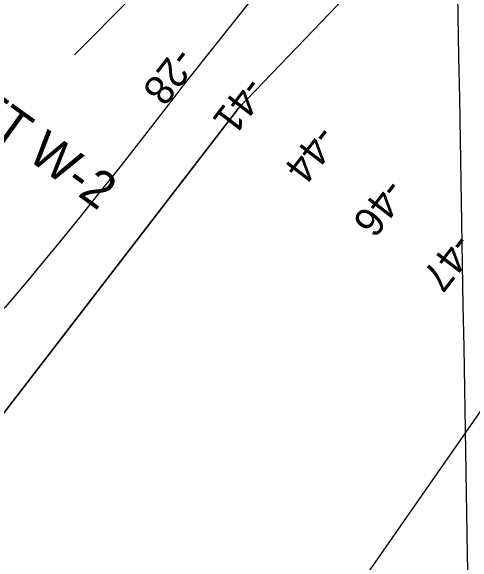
# Model space of a CAD drawing. Extents: x 3905714 to 3926767, y 183354 to 205755.
# Drawn here: x 3919509 to 3920036, y 197826 to 198456 of the extents above; entities that cross this region are included whole.
import ezdxf

# ---------------------------------------------------------------- set-up
doc = ezdxf.new("R2010")
doc.units = 0
for name, color, linetype in [('V-GRID-MAJR', 7, 'Continuous'), ('V-LEVE-TOET', 7, 'Continuous'), ('V-RIVR-JETY', 7, 'Continuous'), ('V-RIVR-RANG', 7, 'Continuous'), ('V-TOPO-DPTH', 7, 'Continuous'), ('V-TOPO-MAJR', 7, 'Continuous'), ('V-TOPO-MINR', 7, 'Continuous')]:
    doc.layers.add(name, color=color, linetype=linetype)

msp = doc.modelspace()

# ---------------------------------------------------------------- linework, layer by layer
at = {"layer": 'V-GRID-MAJR'}
msp.add_spline([(3920162.98, 190214.61), (3920105.98, 193480.1), (3920000.19, 199540.18), (3919966.26, 201484.22)], degree=3, dxfattribs=at)
at = {"layer": 'V-LEVE-TOET'}
msp.add_line((3919581.15, 198406.03), (3919668.84, 198494.58), dxfattribs=at)
at = {"layer": 'V-TOPO-DPTH'}
for points in [[(3920364.01, 199120.37), (3919905.55, 198619.39), (3919888.43, 198600.5), (3919871.98, 198580.97), (3919704.46, 198370.51), (3919703.34, 198369.07), (3919701.73, 198366.88), (3919700.65, 198365.42), (3919700.09, 198364.7), (3919666.35, 198321.06), (3919648.85, 198298.57), (3919631.26, 198276.16), (3919613.53, 198253.86), (3919595.7, 198231.63), (3919588.77, 198223.04), (3919567.31, 198196.65), (3919545.75, 198170.35), (3919524, 198144.2), (3919502.14, 198118.14), (3919038.46, 197607.31)], [(3919155.31, 197550.29), (3919768.56, 198345.67), (3920351.33, 198951.87)], [(3919155.31, 197550.29), (3919768.56, 198345.67), (3920351.33, 198951.87)]]:
    msp.add_lwpolyline(points, dxfattribs=at)
at = {"layer": 'V-TOPO-MAJR'}
msp.add_lwpolyline([(3920062.63, 198025.6), (3919564.98, 197311.84)], dxfattribs=at)
at = {"layer": 'V-TOPO-MINR'}
for points in [[(3920364.01, 199120.37), (3919905.55, 198619.39), (3919888.43, 198600.5), (3919871.98, 198580.97), (3919704.46, 198370.51), (3919703.34, 198369.07), (3919701.73, 198366.88), (3919700.65, 198365.42), (3919700.09, 198364.7), (3919666.35, 198321.06), (3919648.85, 198298.57), (3919631.26, 198276.16), (3919613.53, 198253.86), (3919595.7, 198231.63), (3919588.77, 198223.04), (3919567.31, 198196.65), (3919545.75, 198170.35), (3919524, 198144.2), (3919502.14, 198118.14), (3919038.46, 197607.31)], [(3920351.33, 198951.87), (3919768.56, 198345.67), (3919155.31, 197550.29)]]:
    msp.add_lwpolyline(points, dxfattribs=at)

# ---------------------------------------------------------------- texts
at = {"layer": 'V-RIVR-JETY'}
msp.add_text('OUTLET W-2', height=42, rotation=324.18631, dxfattribs=at).set_placement((3919333.2, 198426.84))
at = {"layer": 'V-RIVR-RANG'}
for s, rotation, p in [('-28', 232.31833, (3919697.02, 198417.42)), ('-41', 232.46378, (3919776.91, 198383.9)), ('-44', 232.46378, (3919858.77, 198328.46)), ('-46', 232.46378, (3919936.86, 198267.44)), ('-47', 232.46378, (3920014.94, 198204.93))]:
    msp.add_text(s, height=33.5, rotation=rotation, dxfattribs=at).set_placement(p)

doc.saveas('drawing.dxf')
